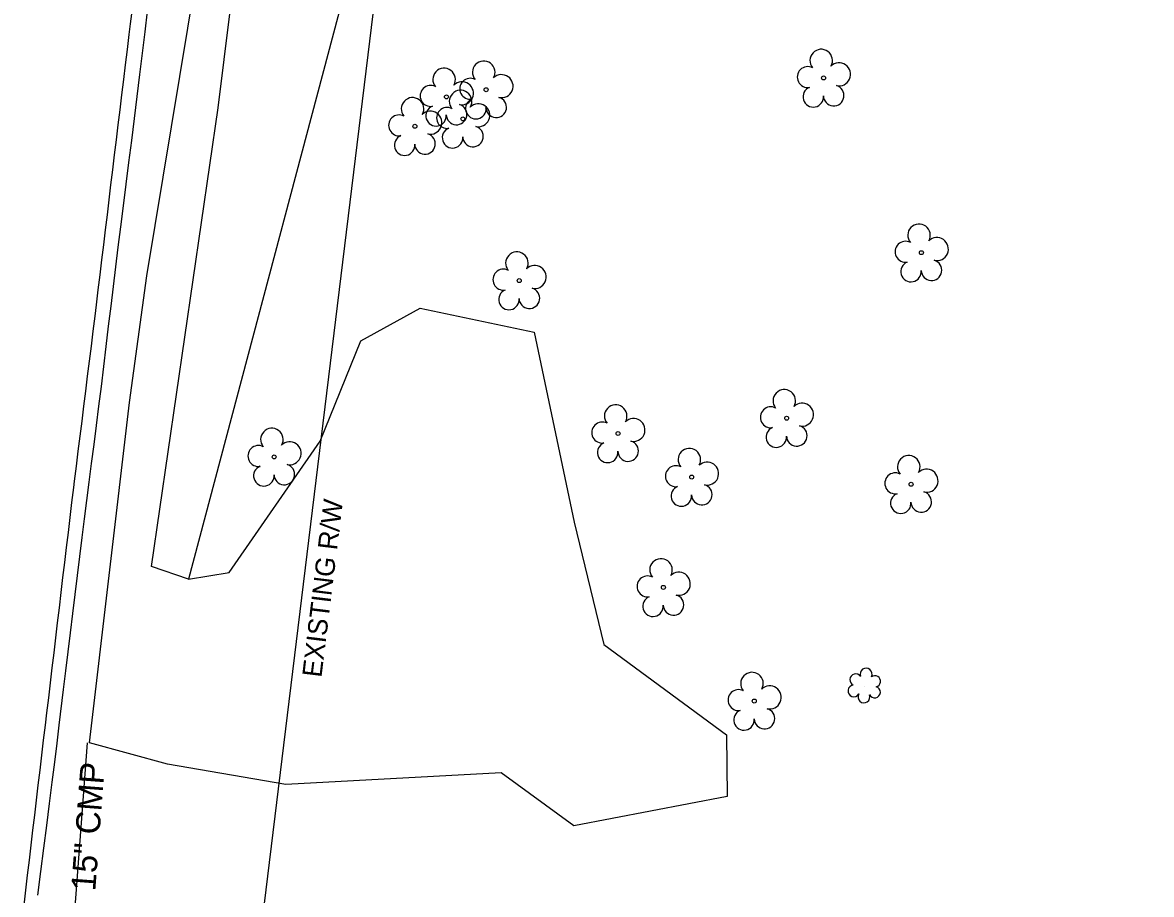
# Model space of a CAD drawing. Extents: x 472260 to 482161, y 489063 to 507124.
# Drawn here: x 481250.9 to 481437.2, y 489868.2 to 490012 of the extents above; entities that cross this region are included whole.
import ezdxf

# ---------------------------------------------------------------- set-up
doc = ezdxf.new("R2010")
doc.units = 0
for name, color, linetype in [('Exist Structure Minor Drop Inlet Cogo Elevation', 7, 'Continuous'), ('Exist Structure Minor Pipes CMP 15 Inch Cogo Point CELL', 7, 'Continuous'), ('Prop Drainage Structure Drop Inlet Grate 2 Narrow Slots and Sag Grates 840 24 CELL', 7, 'Continuous'), ('Prop Drainage Structure Drop Inlet Grate 2 Wide Slots and Flat Grates 840 20 Label', 7, 'Continuous'), ('Prop Drainage Structure Pipe Stub Out CELL', 7, 'Continuous'), ('Prop Drainage Structure Tops and Inverts LABEL', 7, 'Continuous'), ('Prop Erosion Rip Rap Class II', 7, 'Continuous'), ('Prop Erosion Rip Rap Pad at Outlet CELL', 7, 'Continuous'), ('Prop Erosion Rip Rap Pad at Outlet Label', 7, 'Continuous'), ('Prop Erosion Rip Rap Single Stone CELL', 7, 'Continuous')]:
    doc.layers.add(name, color=color, linetype=linetype)

msp = doc.modelspace()

# ---------------------------------------------------------------- linework, layer by layer
at = {"layer": 'Exist Structure Minor Drop Inlet Cogo Elevation'}
msp.add_line((481250.94, 489539.83), (481445.83, 491136.24), dxfattribs=at)
at = {"layer": 'Prop Drainage Structure Drop Inlet Grate 2 Narrow Slots and Sag Grates 840 24 CELL'}
msp.add_lwpolyline([(481269.01, 490014.27), (481268.7, 490011.79), (481268.48, 490009.99), (481268.18, 490007.51), (481267.88, 490005.03), (481267.58, 490002.56), (481267.28, 490000.08), (481266.98, 489997.6), (481266.68, 489995.12), (481266.37, 489992.65), (481266.07, 489990.17), (481265.77, 489987.69), (481265.47, 489985.22), (481265.17, 489982.74), (481264.87, 489980.26), (481264.57, 489977.79), (481264.27, 489975.31), (481263.97, 489972.83), (481263.67, 489970.36), (481263.37, 489967.88), (481263.07, 489965.4), (481262.85, 489963.55), (481262.54, 489961.08), (481262.23, 489958.6), (481261.92, 489956.13), (481261.61, 489953.65), (481261.3, 489951.17), (481261, 489948.7), (481260.69, 489946.22), (481260.38, 489943.74), (481260.07, 489941.27), (481259.76, 489938.79), (481259.45, 489936.31), (481259.33, 489935.28), (481259.03, 489932.8), (481258.73, 489930.32), (481258.44, 489927.85), (481258.14, 489925.37), (481257.85, 489922.89), (481257.55, 489920.41), (481257.26, 489917.94), (481256.96, 489915.46), (481256.67, 489912.98), (481256.37, 489910.5), (481256.08, 489908.02), (481255.78, 489905.55), (481255.48, 489903.07), (481255.19, 489900.59), (481254.89, 489898.11), (481254.65, 489896.1), (481254.36, 489893.62), (481254.07, 489891.14), (481253.77, 489888.66), (481253.48, 489886.19), (481253.19, 489883.71), (481252.89, 489881.23), (481252.6, 489878.75), (481252.31, 489876.27), (481252.01, 489873.8), (481251.72, 489871.32), (481251.43, 489868.84), (481251.13, 489866.36)], dxfattribs=at)
at = {"layer": 'Prop Drainage Structure Drop Inlet Grate 2 Wide Slots and Flat Grates 840 20 Label'}
for p, q in [((481383.1, 490002.84), (481383.1, 490002.84)), ((481320.88, 489999.72), (481320.88, 489999.72)), ((481327.42, 490000.9), (481327.42, 490000.9)), ((481323.58, 489996.09), (481323.58, 489996.09)), ((481315.67, 489994.87), (481315.67, 489994.87)), ((481399.24, 489974.02), (481399.24, 489974.02)), ((481332.89, 489969.41), (481332.89, 489969.41)), ((481377.01, 489946.71), (481377.01, 489946.71)), ((481349.19, 489944.19), (481349.19, 489944.19)), ((481292.45, 489940.33), (481292.45, 489940.33)), ((481361.34, 489937), (481361.34, 489937)), ((481397.54, 489935.81), (481397.54, 489935.81)), ((481356.67, 489918.81), (481356.67, 489918.81)), ((481371.67, 489900.06), (481371.67, 489900.06))]:
    msp.add_line(p, q, dxfattribs=at)
for centre in [(481383.1, 490002.84), (481320.88, 489999.72), (481327.42, 490000.9), (481323.58, 489996.09), (481315.67, 489994.87), (481399.24, 489974.02), (481332.89, 489969.41), (481377.01, 489946.71), (481349.19, 489944.19), (481292.45, 489940.33), (481361.34, 489937), (481397.54, 489935.81), (481356.67, 489918.81), (481371.67, 489900.06)]:
    msp.add_circle(centre, 0.326, dxfattribs=at)
for centre, radius, start, end in [((481382.71, 490005.71), 1.86, 330.1651, 219.7134), ((481327.03, 490003.77), 1.86, 330.1651, 219.7134), ((481385.65, 490003.43), 1.9, 257.1011, 134.1999), ((481320.49, 490002.59), 1.86, 330.1651, 219.7134), ((481380.49, 490002.99), 1.73, 62.6636, 279.3457), ((481318.27, 489999.87), 1.73, 62.6636, 279.3457), ((481323.43, 490000.31), 1.9, 257.1011, 134.1999), ((481324.81, 490001.05), 1.73, 62.6636, 279.3457), ((481329.97, 490001.49), 1.9, 257.1011, 134.1999), ((481384.77, 489999.94), 1.7, 181.2822, 74.56), ((481323.2, 489998.96), 1.86, 330.1651, 219.7134), ((481381.39, 489999.72), 1.69, 111.5671, 6.231), ((481315.29, 489997.74), 1.86, 330.1651, 219.7134), ((481319.17, 489996.6), 1.69, 111.5671, 6.231), ((481320.98, 489996.24), 1.73, 62.6636, 279.3457), ((481322.55, 489996.82), 1.7, 181.2822, 74.56), ((481325.72, 489997.78), 1.69, 111.5671, 6.231), ((481326.13, 489996.68), 1.9, 257.1011, 134.1999), ((481329.09, 489998), 1.7, 181.2822, 74.56), ((481313.07, 489995.02), 1.73, 62.6636, 279.3457), ((481318.22, 489995.46), 1.9, 257.1011, 134.1999), ((481321.88, 489992.97), 1.69, 111.5671, 6.231), ((481325.26, 489993.19), 1.7, 181.2822, 74.56), ((481313.97, 489991.75), 1.69, 111.5671, 6.231), ((481317.34, 489991.97), 1.7, 181.2822, 74.56), ((481398.85, 489976.89), 1.86, 330.1651, 219.7134), ((481396.63, 489974.17), 1.73, 62.6636, 279.3457), ((481401.79, 489974.61), 1.9, 257.1011, 134.1999), ((481332.5, 489972.29), 1.86, 330.1651, 219.7134), ((481335.43, 489970), 1.9, 257.1011, 134.1999), ((481397.53, 489970.9), 1.69, 111.5671, 6.231), ((481400.91, 489971.12), 1.7, 181.2822, 74.56), ((481330.28, 489969.57), 1.73, 62.6636, 279.3457), ((481334.56, 489966.51), 1.7, 181.2822, 74.56), ((481331.18, 489966.29), 1.69, 111.5671, 6.231), ((481376.62, 489949.58), 1.86, 330.1651, 219.7134), ((481348.8, 489947.06), 1.86, 330.1651, 219.7134), ((481374.4, 489946.86), 1.73, 62.6636, 279.3457), ((481379.55, 489947.3), 1.9, 257.1011, 134.1999), ((481346.58, 489944.34), 1.73, 62.6636, 279.3457), ((481351.74, 489944.78), 1.9, 257.1011, 134.1999), ((481292.07, 489943.2), 1.86, 330.1651, 219.7134), ((481375.3, 489943.59), 1.69, 111.5671, 6.231), ((481378.68, 489943.81), 1.7, 181.2822, 74.56), ((481289.85, 489940.48), 1.73, 62.6636, 279.3457), ((481295, 489940.92), 1.9, 257.1011, 134.1999), ((481347.48, 489941.07), 1.69, 111.5671, 6.231), ((481350.86, 489941.29), 1.7, 181.2822, 74.56), ((481360.96, 489939.87), 1.86, 330.1651, 219.7134), ((481397.16, 489938.69), 1.86, 330.1651, 219.7134), ((481290.75, 489937.21), 1.69, 111.5671, 6.231), ((481294.13, 489937.43), 1.7, 181.2822, 74.56), ((481358.74, 489937.15), 1.73, 62.6636, 279.3457), ((481363.89, 489937.58), 1.9, 257.1011, 134.1999), ((481400.09, 489936.4), 1.9, 257.1011, 134.1999), ((481394.94, 489935.97), 1.73, 62.6636, 279.3457), ((481359.64, 489933.88), 1.69, 111.5671, 6.231), ((481363.01, 489934.1), 1.7, 181.2822, 74.56), ((481399.21, 489932.91), 1.7, 181.2822, 74.56), ((481395.84, 489932.69), 1.69, 111.5671, 6.231), ((481356.28, 489921.69), 1.86, 330.1651, 219.7134), ((481354.06, 489918.97), 1.73, 62.6636, 279.3457), ((481359.22, 489919.4), 1.9, 257.1011, 134.1999), ((481354.96, 489915.69), 1.69, 111.5671, 6.231), ((481358.34, 489915.91), 1.7, 181.2822, 74.56), ((481371.29, 489902.94), 1.86, 330.1651, 219.7134), ((481369.07, 489900.22), 1.73, 62.6636, 279.3457), ((481374.22, 489900.65), 1.9, 257.1011, 134.1999), ((481369.97, 489896.94), 1.69, 111.5671, 6.231), ((481373.35, 489897.16), 1.7, 181.2822, 74.56)]:
    msp.add_arc(centre, radius, start, end, dxfattribs=at)
at = {"layer": 'Prop Drainage Structure Pipe Stub Out CELL'}
msp.add_lwpolyline([(481271.5, 490013.87), (481271.09, 490010.44), (481270.67, 490006.95), (481270.23, 490003.41), (481269.79, 489999.8), (481269.34, 489996.17), (481268.89, 489992.54), (481268.43, 489988.92), (481267.98, 489985.31), (481267.53, 489981.75), (481267.1, 489978.29), (481266.68, 489974.94), (481266.27, 489971.68), (481265.88, 489968.46), (481265.48, 489965.2), (481265.08, 489961.9), (481264.69, 489958.56), (481264.29, 489955.24), (481263.89, 489951.95), (481263.48, 489948.71), (481263.07, 489945.52), (481262.67, 489942.37), (481262.27, 489939.26), (481261.88, 489936.18), (481261.49, 489933.14), (481261.11, 489930.1), (481260.73, 489927.03), (481260.34, 489923.92), (481259.95, 489920.79), (481259.56, 489917.64), (481259.18, 489914.48), (481258.79, 489911.32), (481258.41, 489908.16), (481258.04, 489905.03), (481257.66, 489901.97), (481256.94, 489896.07), (481256.57, 489893.11), (481256.18, 489889.97), (481255.77, 489886.65), (481255.33, 489883.15), (481254.87, 489879.52), (481254.4, 489875.79), (481253.9, 489871.95), (481253.39, 489868.02)], dxfattribs=at)
at = {"layer": 'Prop Drainage Structure Tops and Inverts LABEL'}
msp.add_lwpolyline([(481278.31, 489920.14), (481285.04, 489921.28), (481300.03, 489942.94), (481306.73, 489959.48), (481316.55, 489964.89), (481335.34, 489960.92), (481341.93, 489929.57), (481346.83, 489909.38), (481367.06, 489894.47), (481367.18, 489884.33), (481341.92, 489879.48), (481329.89, 489888.24), (481294.39, 489886.31), (481274.87, 489889.63), (481261.97, 489893.19), (481268.6, 489949.3), (481271.46, 489970.22), (481279.6, 490019.39), (481300.28, 490135.27)], dxfattribs=at)
at = {"layer": 'Prop Erosion Rip Rap Pad at Outlet CELL'}
msp.add_line((481389.89, 489902.44), (481389.89, 489902.44), dxfattribs=at)
for centre, radius, start, end in [((481390.12, 489904.48), 0.99, 334.8391, 200.4717), ((481388.41, 489903.56), 0.968, 35.8908, 245.4216), ((481391.56, 489903.31), 0.929, 284.4567, 126.0861), ((481388.09, 489901.73), 0.955, 95.1099, 327.9534), ((481389.76, 489900.75), 0.984, 151.2797, 21.387), ((481391.53, 489901.51), 0.937, 204.9913, 73.4601)]:
    msp.add_arc(centre, radius, start, end, dxfattribs=at)
at = {"layer": 'Prop Erosion Rip Rap Pad at Outlet Label'}
msp.add_lwpolyline([(481315.96, 490240.34), (481316.35, 490191.21), (481321.48, 490135.08), (481325.34, 490092.7), (481309.27, 490036.76), (481278.31, 489920.14), (481272.23, 489922.25), (481283.23, 489997.89), (481300.28, 490135.27), (481309.55, 490239.04), (481315.96, 490240.34)], dxfattribs=at)
at = {"layer": 'Prop Erosion Rip Rap Single Stone CELL'}
msp.add_line((481261.61, 489893.18), (481259.51, 489865.33), dxfattribs=at)

# ---------------------------------------------------------------- texts
at = {"layer": 'Exist Structure Minor Pipes CMP 15 Inch Cogo Point CELL'}
msp.add_text('EXISTING R/W', height=3.2, rotation=83.0398, dxfattribs=at).set_placement((481300.24, 489903.85))
at = {"layer": 'Prop Erosion Rip Rap Class II'}
msp.add_text('15" CMP', height=4, rotation=85.6891, dxfattribs=at).set_placement((481262.93, 489868.64))

doc.saveas('drawing.dxf')
